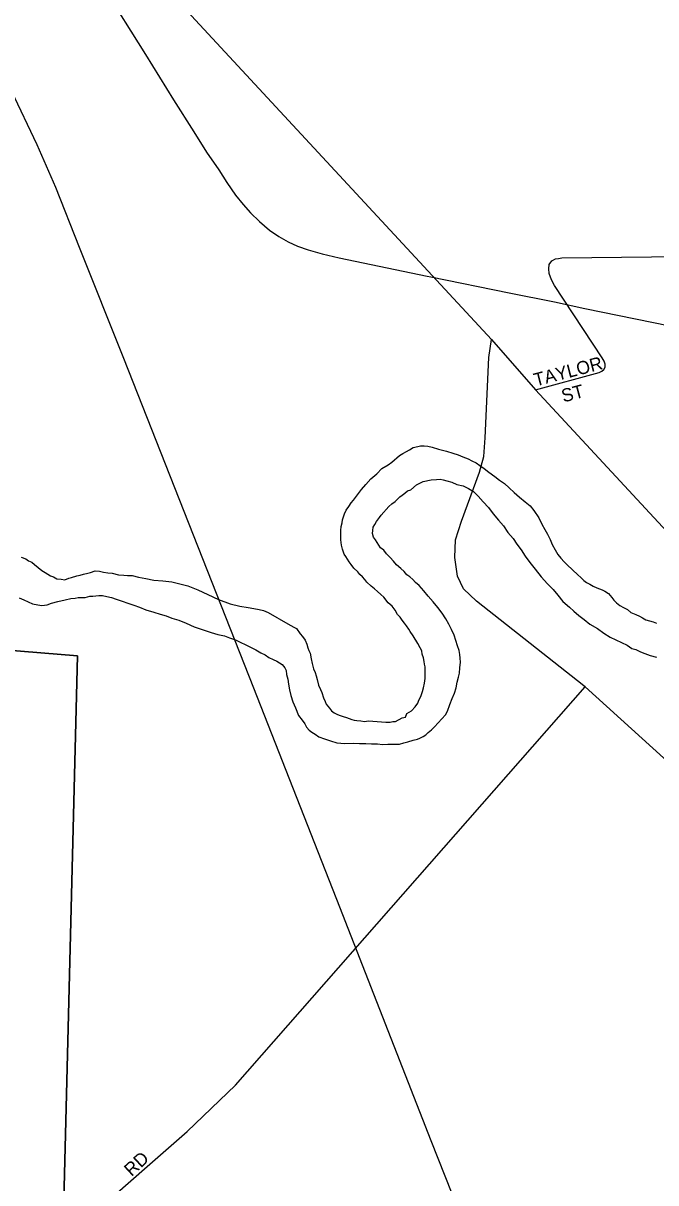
# Model space of a CAD drawing. Extents: x 2010165 to 2382125, y 1060529 to 1407316.
# Drawn here: x 2232826 to 2235236, y 1232343 to 1236761 of the extents above; entities that cross this region are included whole.
import ezdxf

# ---------------------------------------------------------------- set-up
doc = ezdxf.new("R2010")
doc.units = 0
for name, color, linetype in [('GM_X_City_Street', 7, 'Continuous'), ('GM_X_City_Street_Text', 7, 'Continuous'), ('GM_X_Corporation', 7, 'Continuous'), ('GM_X_Minor_River', 7, 'Continuous'), ('GM_X_Rail_Line', 7, 'Continuous'), ('GM_X_State_Route', 7, 'Continuous')]:
    doc.layers.add(name, color=color, linetype=linetype)

msp = doc.modelspace()

# ---------------------------------------------------------------- linework, layer by layer
at = {"layer": 'GM_X_City_Street'}
for points in [[(2235028, 1235434), (2235030.7, 1235435.4), (2235038.1, 1235441.5), (2235042.7, 1235449.7), (2235043, 1235461), (2235038.9, 1235472.8), (2235032, 1235485.8), (2234850, 1235761.8), (2234837.9, 1235783.3), (2234829.6, 1235807.3), (2234827.7, 1235825), (2234829.9, 1235841.8), (2234839.1, 1235855.7), (2234853.3, 1235862.6), (2234865.4, 1235864.5)], [(2234865.4, 1235864.5), (2234877.3, 1235866.4), (2235673.7, 1235875.4), (2236188, 1235880.3), (2236320, 1235850.3)], [(2234961.2, 1234236.6), (2234552.2, 1234558.4), (2234503, 1234606), (2234480.8, 1234653.7), (2234469.6, 1234725.1), (2234472.8, 1234791.8), (2234495, 1234863.3), (2234563.7, 1235049.5), (2234581, 1235110.2), (2234585.4, 1235181), (2234599.8, 1235487.5), (2234609.9, 1235555.5)], [(2234777.6, 1235363.2), (2235019.7, 1235429.7), (2235028, 1235434)], [(2233298.3, 1232404.5), (2233451, 1232537.8), (2233634, 1232714.6), (2234966.5, 1234232.5)], [(2235618.1, 1233642.1), (2234966.5, 1234232.5), (2234961.2, 1234236.6)], [(2233070, 1232203.4), (2232976.3, 1232123.5), (2233298.3, 1232404.5)]]:
    msp.add_lwpolyline(points, dxfattribs=at)
at = {"layer": 'GM_X_Corporation'}
for points in [[(2232752.7, 1234373.7), (2233032.5, 1234349.8), (2232976.3, 1232123.5), (2232740.5, 1231920.6), (2233190, 1231319.3), (2233281.8, 1231320.6), (2233283.1, 1230098.7), (2235686.4, 1230129.3), (2235714.8, 1229098.3), (2235997.7, 1228390), (2236235.1, 1227810.3), (2237423.9, 1224843.7)], [(2232976.3, 1232123.5), (2233032.5, 1234349.8), (2232752.7, 1234373.7)]]:
    msp.add_lwpolyline(points, dxfattribs=at)
at = {"layer": 'GM_X_Minor_River'}
for points in [[(2234022.6, 1234127.1), (2234032.7, 1234123.2), (2234044.8, 1234119.4), (2234056.9, 1234115.5), (2234077.1, 1234107.8), (2234087.2, 1234105.9), (2234097.3, 1234104.1), (2234111.4, 1234102.3), (2234125.5, 1234100.5), (2234141.5, 1234102.7), (2234157.6, 1234100.9), (2234207.8, 1234097.7), (2234223.9, 1234097.9), (2234233.9, 1234100.1), (2234243.9, 1234100.2), (2234269.8, 1234114.6), (2234281.8, 1234116.8), (2234287.6, 1234131), (2234305.5, 1234141.3), (2234319.4, 1234155.5), (2234329.2, 1234169.8), (2234333, 1234181.9), (2234340.8, 1234196), (2234346.5, 1234214.2), (2234350.3, 1234228.3), (2234354, 1234246.5), (2234357.7, 1234264.6), (2234357.6, 1234274.6), (2234357.4, 1234284.7), (2234357.2, 1234296.7), (2234357, 1234308.8), (2234354.9, 1234318.8), (2234352.7, 1234328.8), (2234350.5, 1234342.8), (2234346.2, 1234356.8), (2234344, 1234368.9), (2234337.8, 1234380.8), (2234329.5, 1234396.8), (2234310.9, 1234426.6), (2234300.6, 1234442.6), (2234294.4, 1234452.5), (2234286.2, 1234464.4), (2234278, 1234474.4), (2234269.8, 1234486.3), (2234261.6, 1234498.2), (2234251.4, 1234508.1), (2234243.1, 1234524.1), (2234230.8, 1234540), (2234216.5, 1234551.8), (2234200.1, 1234573.7), (2234187.9, 1234583.6), (2234175.7, 1234595.4), (2234163.5, 1234605.3), (2234151.2, 1234615.2), (2234134.9, 1234631), (2234126.7, 1234640.9), (2234118.5, 1234650.8), (2234108.3, 1234660.8), (2234100.1, 1234670.7), (2234085.9, 1234684.5), (2234075.6, 1234698.4), (2234067.4, 1234708.4), (2234055, 1234728.3), (2234048.8, 1234738.2), (2234042.5, 1234756.2), (2234038.2, 1234772.2), (2234035.9, 1234792.3), (2234035.7, 1234806.3), (2234035.5, 1234818.4), (2234035.3, 1234828.4), (2234037.1, 1234842.5), (2234040.9, 1234856.6), (2234042.7, 1234868.7), (2234050.4, 1234890.9), (2234056.2, 1234905.1), (2234066, 1234919.3), (2234075.8, 1234933.5), (2234083.7, 1234943.7), (2234115.1, 1234984.3), (2234130.9, 1235002.6), (2234150.6, 1235025), (2234172.4, 1235043.4), (2234192.2, 1235063.8), (2234216, 1235078.2), (2234229.9, 1235088.5), (2234239.8, 1235096.6), (2234249.7, 1235104.8), (2234259.6, 1235113), (2234271.6, 1235121.2), (2234285.5, 1235129.4), (2234297.4, 1235135.6), (2234311.4, 1235143.9), (2234329.4, 1235148.2), (2234339.4, 1235150.3), (2234353.4, 1235150.5), (2234367.5, 1235148.7), (2234383.6, 1235144.9), (2234407.9, 1235137.3), (2234438.1, 1235129.7), (2234462.3, 1235122), (2234482.5, 1235116.3)], [(2234482.5, 1235116.3), (2234500.7, 1235108.5), (2234520.9, 1235100.8), (2234535.1, 1235092.9), (2234551.3, 1235085.1), (2234565.5, 1235075.3), (2234581.7, 1235063.5), (2234600.1, 1235049.7), (2234622.4, 1235033.9), (2234640.7, 1235020.1), (2234659, 1235006.3), (2234677.3, 1234990.5), (2234695.7, 1234972.7), (2234716.1, 1234954.9), (2234738.4, 1234937.2), (2234756.8, 1234921.4), (2234771.1, 1234903.5), (2234789.6, 1234875.7), (2234802.1, 1234851.7), (2234812.4, 1234831.8), (2234822.8, 1234813.9), (2234833.1, 1234793.9), (2234841.5, 1234774), (2234851.8, 1234754), (2234862.2, 1234736.1), (2234874.5, 1234722.2), (2234886.7, 1234708.3), (2234896.9, 1234698.4), (2234919.4, 1234676.7), (2234937.7, 1234660.8), (2234952, 1234647), (2234962.2, 1234637.1), (2234972.4, 1234629.2), (2234984.5, 1234623.4), (2234996.7, 1234615.5), (2235010.8, 1234609.7), (2235031, 1234601.9), (2235041.2, 1234596.1), (2235055.4, 1234588.2), (2235067.7, 1234572.3), (2235075.8, 1234562.4), (2235086.1, 1234552.5), (2235098.3, 1234542.7), (2235112.4, 1234534.8), (2235128.6, 1234527), (2235140.9, 1234515.2), (2235159.1, 1234507.4), (2235173.2, 1234501.6), (2235185.4, 1234495.7), (2235197.5, 1234487.9), (2235211.7, 1234484.1), (2235225.8, 1234480.2), (2235237.9, 1234474.4)], [(2234491.1, 1234340.9), (2234488.8, 1234354.9), (2234486.5, 1234370.9), (2234480.2, 1234388.9), (2234473.9, 1234408.9), (2234467.5, 1234428.9), (2234457.1, 1234450.9), (2234446.8, 1234470.8), (2234436.4, 1234490.8), (2234422, 1234512.7), (2234405.6, 1234534.5), (2234387.2, 1234556.3), (2234368.7, 1234578.2), (2234352.3, 1234598), (2234333.9, 1234617.8), (2234319.7, 1234629.7), (2234309.5, 1234641.6), (2234299.3, 1234651.5), (2234287.1, 1234659.3), (2234276.8, 1234671.2), (2234264.6, 1234683.1), (2234248.3, 1234697), (2234236, 1234710.8), (2234223.8, 1234724.7), (2234209.5, 1234738.6), (2234199.2, 1234752.5), (2234187, 1234762.3), (2234180.8, 1234772.3), (2234174.6, 1234782.3), (2234168.5, 1234792.2), (2234160.3, 1234802.1), (2234156, 1234816.1), (2234157.8, 1234828.2), (2234159.6, 1234840.3), (2234165.5, 1234850.4), (2234171.3, 1234862.6), (2234183.1, 1234876.8), (2234189, 1234886.9), (2234218.6, 1234919.5), (2234230.5, 1234929.8), (2234242.4, 1234938), (2234260.2, 1234956.3), (2234270.1, 1234962.5), (2234280, 1234970.6), (2234289.9, 1234978.8), (2234301.9, 1234983), (2234323.7, 1235001.4), (2234349.6, 1235013.9), (2234379.6, 1235020.3), (2234399.7, 1235022.6), (2234413.7, 1235022.8), (2234425.8, 1235021), (2234439.9, 1235017.2), (2234458.1, 1235011.4), (2234478.3, 1235003.7), (2234502.5, 1234998), (2234522.7, 1234988.3), (2234541, 1234976.5), (2234559.4, 1234958.7), (2234577.8, 1234936.8), (2234598.2, 1234915.1), (2234616.7, 1234891.2), (2234637.1, 1234867.4), (2234655.6, 1234845.6), (2234672.1, 1234819.7), (2234692.5, 1234797.9), (2234706.9, 1234776), (2234723.3, 1234754.1), (2234737.8, 1234730.2), (2234756.2, 1234706.4), (2234776.7, 1234680.6), (2234799.3, 1234650.8), (2234823.8, 1234625), (2234844.3, 1234603.2), (2234862.7, 1234581.4), (2234881.1, 1234557.6), (2234907.6, 1234535.8), (2234923.9, 1234520), (2234942.2, 1234504.2), (2234962.6, 1234488.4), (2234985, 1234470.7), (2235013.3, 1234455), (2235037.7, 1234437.3), (2235062.1, 1234421.6), (2235126.8, 1234390.4), (2235145.1, 1234378.6), (2235159.2, 1234374.8), (2235177.5, 1234365), (2235193.6, 1234359.2), (2235213.8, 1234351.5), (2235238, 1234345.8)], [(2232818, 1234726.2), (2232836.2, 1234720.4), (2232846.4, 1234712.6), (2232858.5, 1234706.7), (2232868.7, 1234698.8), (2232897.2, 1234675.1), (2232909.3, 1234667.3), (2232929.6, 1234655.5), (2232941.7, 1234651.7), (2232953.9, 1234643.8), (2232970, 1234642.1), (2232984.1, 1234640.2), (2233000.1, 1234646.5), (2233010.1, 1234648.7), (2233030, 1234655), (2233042.1, 1234657.2), (2233056, 1234661.4), (2233072, 1234665.6), (2233082, 1234667.8), (2233100, 1234674.1), (2233116.1, 1234672.3), (2233132.2, 1234668.5), (2233148.3, 1234666.8), (2233164.4, 1234665), (2233188.6, 1234659.3), (2233208.7, 1234657.6), (2233222.8, 1234655.8), (2233240.9, 1234656.1), (2233265.1, 1234650.4), (2233293.3, 1234644.8), (2233323.5, 1234639.2), (2233357.7, 1234635.7), (2233391.9, 1234632.2), (2233422.1, 1234624.6), (2233452.4, 1234617), (2233490.8, 1234601.5), (2233529.2, 1234583.9), (2233569.7, 1234564.4), (2233614.1, 1234549), (2233650.4, 1234539.5), (2233682.7, 1234534), (2233704.8, 1234530.3), (2233724.9, 1234526.6), (2233741.1, 1234522.8), (2233759.3, 1234515), (2233834.3, 1234471.9), (2233856.5, 1234460.2), (2233866.7, 1234454.3), (2233881.1, 1234434.4), (2233889.3, 1234424.5), (2233899.5, 1234410.6), (2233905.8, 1234394.6), (2233910.1, 1234380.6), (2233914.2, 1234370.6), (2233918.4, 1234360.6), (2233922.8, 1234338.6), (2233927.1, 1234320.6), (2233931.4, 1234300.5), (2233937.7, 1234286.6), (2233941.9, 1234274.6), (2233946.1, 1234260.6), (2233950.5, 1234238.5), (2233958.8, 1234222.6), (2233963, 1234210.6), (2233969.4, 1234190.6), (2233975.6, 1234176.6), (2233979.8, 1234166.6), (2233992.1, 1234150.8), (2234000.3, 1234140.8), (2234010.5, 1234132.9), (2234022.6, 1234127.1)], [(2232810.5, 1234571.4), (2232828.7, 1234563.6), (2232844.9, 1234555.8), (2232861.1, 1234548), (2232881.2, 1234544.3), (2232897.3, 1234542.5), (2232917.4, 1234544.8), (2232933.3, 1234551.1), (2232957.3, 1234557.5), (2232985.3, 1234563.9), (2233007.4, 1234568.3), (2233023.4, 1234570.5), (2233035.4, 1234572.7), (2233049.5, 1234572.9), (2233061.5, 1234573.1), (2233079.5, 1234577.3), (2233091.5, 1234577.5), (2233113.6, 1234579.9), (2233127.7, 1234580.1), (2233143.8, 1234576.3), (2233161.9, 1234572.5), (2233180.1, 1234566.8), (2233202.3, 1234559.1), (2233224.5, 1234551.3), (2233246.7, 1234543.6), (2233268.9, 1234535.9), (2233293.2, 1234526.2), (2233323.5, 1234516.6), (2233347.7, 1234508.9), (2233369.9, 1234503.3), (2233392.1, 1234493.5), (2233418.4, 1234485.9), (2233446.7, 1234474.2), (2233477, 1234460.6), (2233511.3, 1234449.1), (2233541.6, 1234439.5), (2233567.8, 1234431.8), (2233592, 1234426.1), (2233612.2, 1234418.4), (2233634.4, 1234410.7), (2233691.1, 1234383.4), (2233711.4, 1234373.6), (2233731.6, 1234361.9), (2233747.8, 1234354.1), (2233762, 1234344.3), (2233778.2, 1234336.5), (2233792.4, 1234330.6), (2233812.7, 1234316.9), (2233822.9, 1234305), (2233827.1, 1234295), (2233829.4, 1234278.9), (2233833.7, 1234260.9), (2233836, 1234242.9), (2233840.3, 1234220.8), (2233844.7, 1234198.8), (2233853.1, 1234174.8), (2233863.5, 1234152.9), (2233874.1, 1234122.9), (2233888.4, 1234105), (2233898.7, 1234091.1), (2233904.9, 1234079.1), (2233915.1, 1234067.2), (2233925.3, 1234059.4), (2233937.5, 1234051.5), (2233951.7, 1234041.7), (2233973.9, 1234033.9), (2233996.1, 1234026.2), (2234020.4, 1234018.6), (2234050.5, 1234017), (2234084.6, 1234017.5), (2234106.7, 1234015.8), (2234130.8, 1234016.2), (2234153, 1234014.5), (2234175, 1234014.8), (2234195.1, 1234013.1), (2234215.2, 1234013.4), (2234239.3, 1234013.7), (2234259.4, 1234014), (2234275.4, 1234018.3), (2234291.4, 1234022.5), (2234311.4, 1234028.8), (2234327.4, 1234033.1), (2234337.3, 1234037.3), (2234349.3, 1234043.5), (2234359.2, 1234049.6), (2234369.1, 1234057.8), (2234381, 1234068.1), (2234392.9, 1234080.3), (2234434.3, 1234125.1), (2234442.1, 1234139.3), (2234451.7, 1234165.5), (2234459.4, 1234187.7), (2234469.1, 1234208), (2234474.8, 1234228.1), (2234478.5, 1234250.3), (2234484.2, 1234268.5), (2234488, 1234284.6), (2234489.6, 1234304.7), (2234491.3, 1234326.8), (2234491.1, 1234340.9)]]:
    msp.add_lwpolyline(points, dxfattribs=at)
at = {"layer": 'GM_X_Rail_Line'}
for points in [[(2232560.6, 1236897.6), (2232683.5, 1236686), (2232780.3, 1236503.8), (2232877.1, 1236297.9), (2232948.7, 1236136), (2233039, 1235907.3), (2233207.5, 1235485), (2233702.7, 1234229), (2234030.2, 1233394.4), (2234378.7, 1232503.6), (2234731.1, 1231616.6), (2235033.8, 1230851.5), (2235450.4, 1229794.2), (2235758.8, 1229022.7)], [(2233130.7, 1236898.5), (2233291.3, 1236641.4), (2233398.3, 1236469.2), (2233476.2, 1236346.4), (2233524.1, 1236269.6), (2233570.4, 1236202.1), (2233602.1, 1236153.4), (2233634.9, 1236105.6), (2233663.9, 1236069.7), (2233691.3, 1236037.6), (2233725.6, 1236004.8), (2233764.6, 1235971.6), (2233799.4, 1235948.1), (2233834.9, 1235928), (2233870.4, 1235911), (2233910.9, 1235896.7), (2233965, 1235881.7), (2234029.4, 1235866.2), (2234364.6, 1235797)], [(2234364.6, 1235797), (2234379.2, 1235794)], [(2234379.2, 1235794), (2234677.2, 1235733), (2234849.4, 1235699.4), (2234965.6, 1235674), (2235675.1, 1235529.2), (2235776.6, 1235507.2), (2235845.4, 1235491), (2235910.2, 1235474.8), (2235988.2, 1235452.4), (2236056.1, 1235431.5), (2236138, 1235405.7), (2236210.2, 1235381.7), (2236295.5, 1235351.6), (2236499.7, 1235271.7), (2236724.4, 1235187.2), (2237482.5, 1234907.7), (2237689.5, 1234830.9)]]:
    msp.add_lwpolyline(points, dxfattribs=at)
at = {"layer": 'GM_X_State_Route'}
msp.add_lwpolyline([(2232857, 1237445.5), (2232869.4, 1237433.4), (2234609.9, 1235555.5), (2234777.6, 1235363.2), (2235518.7, 1234564.1), (2235613.7, 1234473.3), (2235621.8, 1234467.1)], dxfattribs=at)

# ---------------------------------------------------------------- texts
at = {"layer": 'GM_X_City_Street_Text'}
for s, rotation, p in [('TAYLOR', 14.5342, (2234778.2, 1235376.3)), ('ST', 14.9242, (2234883.9, 1235315.2)), ('RD', 42.8801, (2233238.5, 1232364.4))]:
    msp.add_text(s, height=50, rotation=rotation, dxfattribs=at).set_placement(p)

doc.saveas('drawing.dxf')
